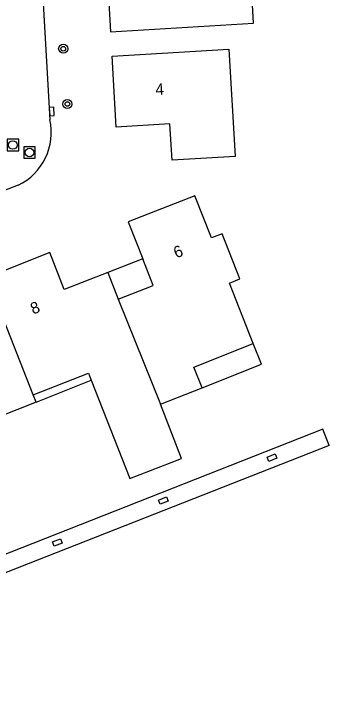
# Model space of a CAD drawing. Extents: x 132999 to 136000, y 398499 to 400501.
# Drawn here: x 134779.2 to 134808.4, y 398690.4 to 398749.3 of the extents above; entities that cross this region are included whole.
import ezdxf

# ---------------------------------------------------------------- set-up
doc = ezdxf.new("R2010")
doc.units = 0
for name, color, linetype in [('gg-afsc-erfafscheiding', 7, 'Continuous'), ('gg-anno-huisnummerreeks BGT', 7, 'Continuous'), ('gg-bbg-hoofdgebouw', 7, 'Continuous'), ('gg-bbg-luifel en loopbrug', 7, 'Continuous'), ('gg-bbg-tussenscheiding', 7, 'Continuous'), ('gg-knt-verharding', 7, 'Continuous'), ('gt-symb-boom', 7, 'Continuous'), ('gt-symb-kolk', 7, 'Continuous'), ('gt-symb-kolk center center', 7, 'Continuous'), ('gt-symb-rioolschacht', 7, 'Continuous')]:
    doc.layers.add(name, color=color, linetype=linetype)

# ---------------------------------------------------------------- blocks, each defined once
blk = doc.blocks.new('gt0-KOLKCC')
at = {"layer": 'gt-symb-kolk center center'}
blk.add_lwpolyline([(-0.375, 0.2), (0.375, 0.2), (0.375, -0.2), (-0.375, -0.2)], close=True, dxfattribs=at)
blk = doc.blocks.new('gt0-RS')
at = {"layer": 'gt-symb-rioolschacht'}
blk.add_lwpolyline([(-0.5, -0.5), (0.5, -0.5), (0.5, 0.5), (-0.5, 0.5)], close=True, dxfattribs=at)
blk.add_circle((0, 0), 0.375, dxfattribs=at)
blk = doc.blocks.new('gt0-KOLK')
at = {"layer": 'gt-symb-kolk'}
blk.add_lwpolyline([(0, 0), (0.375, 0), (0.375, 0.4), (-0.375, 0.4), (-0.375, 0), (0, 0)], dxfattribs=at)
blk = doc.blocks.new('gt0-BOOM')
at = {"layer": 'gt-symb-boom'}
for radius in [0.4, 0.2]:
    blk.add_circle((0, 0), radius, dxfattribs=at)

msp = doc.modelspace()

# ---------------------------------------------------------------- linework, layer by layer
at = {"layer": 'gg-afsc-erfafscheiding'}
msp.add_lwpolyline([(134806.77, 398711.64), (134806.211, 398713.054), (134764.781, 398696.755)], dxfattribs=at)
at = {"layer": 'gg-bbg-hoofdgebouw'}
for p, q in [((134787.454, 398726.717), (134788.355, 398724.406)), ((134792.039, 398715.23), (134795.678, 398716.669)), ((134781.184, 398715.422), (134780.938, 398716.045)), ((134781.184, 398715.422), (134770.02, 398711.02))]:
    msp.add_line(p, q, dxfattribs=at)
for points in [[(134787.21, 398755.953), (134787.694, 398747.71), (134800.172, 398748.465), (134799.755, 398755.941), (134807.726, 398756.393), (134807.396, 398762.204), (134808.374, 398762.26), (134808.362, 398762.465), (134800.965, 398762.028)], [(134788.168, 398739.389), (134787.831, 398745.605), (134798.026, 398746.207), (134798.559, 398736.855), (134793.067, 398736.515), (134792.871, 398739.68), (134788.168, 398739.389)], [(134800.152, 398720.525), (134798.066, 398725.797), (134798.987, 398726.161), (134797.441, 398730.109), (134796.515, 398729.738), (134795.048, 398733.422), (134789.242, 398731.144), (134790.505, 398727.907)], [(134787.454, 398726.717), (134783.649, 398725.232), (134782.39, 398728.46), (134776.903, 398726.3)], [(134788.355, 398724.406), (134791.406, 398725.596), (134790.505, 398727.907)], [(134795.678, 398716.669), (134794.965, 398718.473), (134800.152, 398720.525)], [(134780.938, 398716.045), (134785.754, 398717.94), (134785.998, 398717.32)], [(134785.998, 398717.32), (134789.37, 398708.748), (134793.875, 398710.514), (134792.039, 398715.23)]]:
    msp.add_lwpolyline(points, dxfattribs=at)
at = {"layer": 'gg-bbg-luifel en loopbrug'}
for p, q in [((134790.505, 398727.907), (134787.454, 398726.717)), ((134781.184, 398715.422), (134785.998, 398717.32))]:
    msp.add_line(p, q, dxfattribs=at)
msp.add_lwpolyline([(134795.678, 398716.669), (134800.858, 398718.726), (134800.152, 398720.525)], dxfattribs=at)
at = {"layer": 'gg-bbg-tussenscheiding'}
for p, q in [((134780.938, 398716.045), (134776.903, 398726.3)), ((134788.355, 398724.406), (134792.039, 398715.23))]:
    msp.add_line(p, q, dxfattribs=at)
at = {"layer": 'gg-knt-verharding'}
for p, q in [((134781.514, 398755.417), (134782.403, 398740.054)), ((134779.625, 398734.341), (134766.5, 398729.224))]:
    msp.add_line(p, q, dxfattribs=at)
msp.add_lwpolyline([(134806.77, 398711.64), (134749.017, 398688.946), (134717.823, 398676.625), (134701.999, 398696.81)], dxfattribs=at)
msp.add_arc((134777.42, 398738.945), 5.105, 295.59156, 12.54489, dxfattribs=at)

# ---------------------------------------------------------------- block references
at = {"layer": 'gt-symb-boom'}
for p in [(134783.562, 398746.242), (134783.924, 398741.418)]:
    msp.add_blockref('gt0-BOOM', p, dxfattribs=at)
at = {"layer": 'gt-symb-kolk', "rotation": -86.51175560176}
msp.add_blockref('gt0-KOLK', (134782.36, 398740.756), dxfattribs=at)
at = {"layer": 'gt-symb-kolk center center'}
for p, rotation in [((134801.774, 398710.572), 21.56764220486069), ((134792.31, 398706.831), 21.56764220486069), ((134783.036, 398703.173), 21.524186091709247)]:
    msp.add_blockref('gt0-KOLKCC', p, dxfattribs=dict(at, rotation=rotation))
at = {"layer": 'gt-symb-rioolschacht'}
for p in [(134779.172, 398737.845), (134780.614, 398737.195)]:
    msp.add_blockref('gt0-RS', p, dxfattribs=at)

# ---------------------------------------------------------------- texts
at = {"layer": 'gg-anno-huisnummerreeks BGT'}
for s, rotation, p in [('4', 3.1, (134791.633, 398742.194)), ('6', 21.4, (134793.427, 398727.952)), ('8', 21.5, (134780.934, 398723.051))]:
    msp.add_text(s, height=1, rotation=rotation, dxfattribs=at).set_placement(p)

doc.saveas('drawing.dxf')
